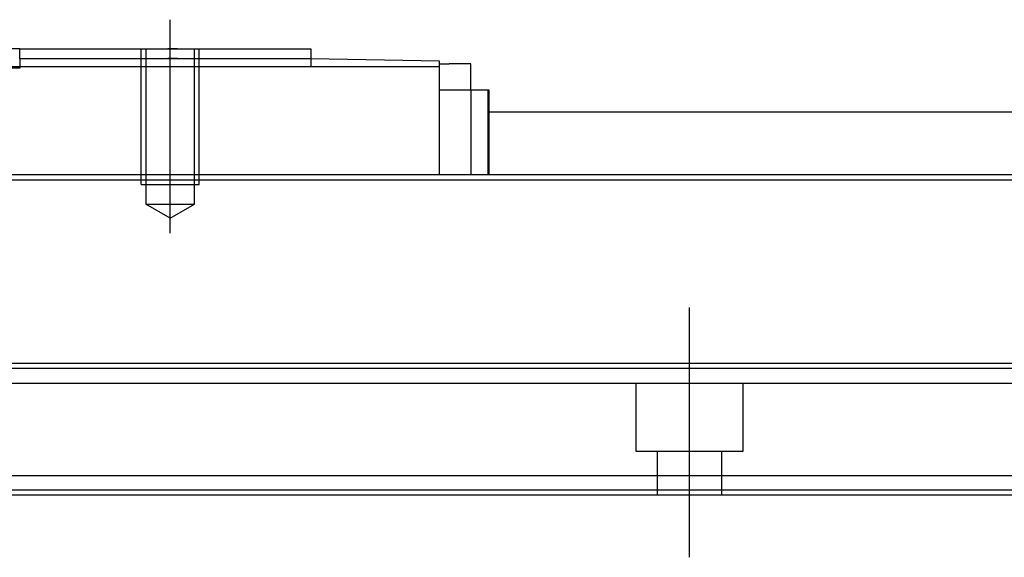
# Model space of a CAD drawing. Header units: millimetres. Extents: x -1108 to 3135, y -1596 to 860.
# Tile 597 of 649: x 987 to 1088, y -244 to -188. Entities that reach past the tile are written whole.
import ezdxf
from ezdxf.lldxf.tags import DXFTag

# ---------------------------------------------------------------- set-up
doc = ezdxf.new("R2010")
doc.units = ezdxf.units.MM
doc.layers.get('0').update_dxf_attribs({"linetype": 'CONTINUOUS'})
tags = doc.linetypes.add('DASHED', pattern=[25.72, 12.86, -12.86]).pattern_tags.tags
tags[6:7] = [DXFTag(74, 4), DXFTag(75, 0), DXFTag(340, '0'), DXFTag(46, 0.0), DXFTag(50, 0.0), DXFTag(44, 0.0), DXFTag(45, 0.0)]
tags[4:5] = [DXFTag(74, 4), DXFTag(75, 0), DXFTag(340, '0'), DXFTag(46, 0.0), DXFTag(50, 0.0), DXFTag(44, 0.0), DXFTag(45, 0.0)]

msp = doc.modelspace()

# ---------------------------------------------------------------- linework, layer by layer
at = {"ltscale": 0.2}
for p, q in [((1002.37, -210.34), (1002.37, -188.34)), ((1055.87, -243.75), (1055.87, -218))]:
    msp.add_line(p, q, dxfattribs=at)
at = {"linetype": 'Continuous'}
for p, q in [((986.87, -191.34), (971.87, -191.34)), ((986.87, -191.34), (1016.87, -191.34)), ((986.87, -192.34), (986.87, -191.34)), ((1016.87, -191.34), (1016.87, -192.34)), ((986.87, -192.34), (1016.87, -192.34)), ((986.87, -192.34), (986.87, -193.19)), ((1016.87, -192.34), (1016.87, -193.19)), ((1030.12, -192.62), (1016.87, -192.39)), ((1030.12, -193.19), (1030.12, -192.62)), ((1030.12, -193.19), (928.62, -193.19)), ((1030.12, -192.89), (1031.12, -192.89)), ((1030.12, -204.34), (1030.12, -193.19)), ((1033.32, -192.89), (1031.12, -192.89)), ((1033.32, -195.59), (1033.32, -192.89)), ((1033.32, -195.59), (1030.12, -195.59)), ((1035.12, -195.59), (1033.32, -195.59)), ((1033.32, -195.59), (1033.32, -202.84)), ((1035.12, -204.34), (1035.12, -195.59)), ((1035.22, -195.59), (1035.12, -195.59)), ((1035.22, -204.34), (1035.22, -195.59)), ((1035.12, -197.84), (1150.61, -197.84)), ((1149.04, -204.34), (885.87, -204.34)), ((1144.36, -223.79), (885.87, -223.79)), ((1141.57, -235.34), (885.87, -235.34)), ((1141.09, -237.34), (885.87, -237.34))]:
    msp.add_line(p, q, dxfattribs=at)
at = {"linetype": 'DASHED', "ltscale": 0.1}
for p, q in [((999.37, -205.34), (999.37, -191.34)), ((999.87, -191.34), (999.87, -207.34)), ((1004.87, -207.34), (1004.87, -191.34)), ((1005.37, -205.34), (1005.37, -191.34)), ((999.37, -205.34), (1005.37, -205.34)), ((999.87, -207.34), (1004.87, -207.34)), ((1002.37, -208.78), (999.87, -207.34)), ((1002.37, -208.78), (1004.87, -207.34))]:
    msp.add_line(p, q, dxfattribs=at)
at = {"linetype": 'DASHED'}
for p, q in [((986.87, -193.34), (971.87, -193.34)), ((986.87, -193.19), (986.87, -193.34)), ((1143.86, -225.84), (885.87, -225.84)), ((1050.37, -232.84), (1050.37, -225.84)), ((1061.37, -225.84), (1061.37, -232.84)), ((1061.37, -232.84), (1050.37, -232.84)), ((1052.57, -237.34), (1052.57, -232.84)), ((1059.17, -232.84), (1059.17, -237.34)), ((1141.21, -236.84), (885.87, -236.84))]:
    msp.add_line(p, q, dxfattribs=at)
msp.add_line((797.87, -204.84), (1339.87, -204.84))
at = {"linetype": 'DASHED', "ltscale": 0.1}
for points in [[(1003.12, -191.34), (1002.12, -191.34)], [(1003.12, -192.34), (1002.12, -192.34)]]:
    msp.add_open_spline(points, degree=1, dxfattribs=at)
at = {"linetype": 'Continuous'}
for points in [[(1033.32, -202.84), (1033.32, -204.34)], [(1144.23, -224.29), (885.87, -224.29)]]:
    msp.add_open_spline(points, degree=1, dxfattribs=at)

doc.saveas('drawing.dxf')
